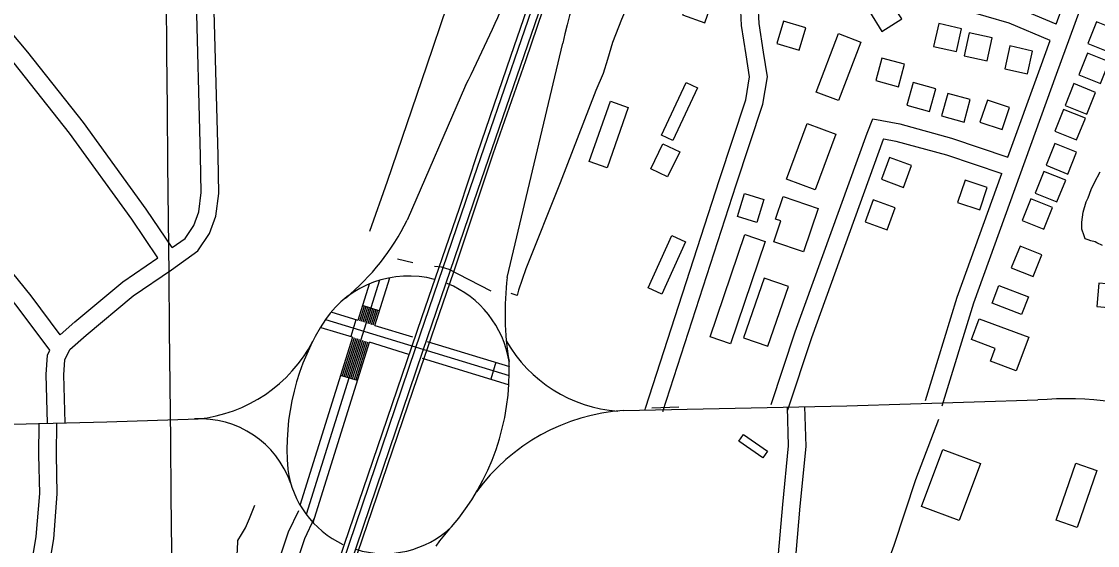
# Model space of a CAD drawing. Extents: x 3625074 to 3663148, y 511451 to 537151.
# Drawn here: x 3650118 to 3651956, y 521720 to 522616 of the extents above; entities that cross this region are included whole.
import ezdxf

# ---------------------------------------------------------------- set-up
doc = ezdxf.new("R2010")
doc.units = 0
for name, color, linetype in [('V-BLDG-OTLN', 7, 'Continuous'), ('V-BRDG-OTLN', 7, 'Continuous'), ('V-GRID-MAJR', 7, 'Continuous'), ('V-RAIL-TRAK', 7, 'Continuous'), ('V-ROAD-CNTR', 7, 'Continuous'), ('V-SITE-VEGE', 7, 'Continuous'), ('V-TOPO-SHOR', 7, 'Continuous')]:
    doc.layers.add(name, color=color, linetype=linetype)

msp = doc.modelspace()

# ---------------------------------------------------------------- linework, layer by layer
at = {"layer": 'V-BLDG-OTLN'}
for points in [[(3651285.3, 522613.4), (3651298.8, 522651), (3651261.1, 522664.5), (3651247.6, 522626.8)], [(3651621.9, 522619.9), (3651600.6, 522653.7), (3651566.8, 522632.4), (3651588.1, 522598.6)], [(3651419.9, 522616.4), (3651408.4, 522578.1), (3651446.7, 522566.6), (3651458.2, 522604.9)], [(3651954.7, 522615.1), (3651939.7, 522578), (3651976.8, 522563.1), (3651991.8, 522600.2)], [(3651724.1, 522603.3), (3651685.1, 522612), (3651676.4, 522573), (3651715.4, 522564.3)], [(3651776.5, 522587.5), (3651737.4, 522596.1), (3651728.7, 522557.1), (3651767.8, 522548.4)], [(3651552, 522580.5), (3651513.8, 522480.3), (3651475.6, 522494.9), (3651513.8, 522595.1)], [(3651845.6, 522565), (3651806.5, 522573.7), (3651797.8, 522534.6), (3651836.9, 522525.9)], [(3651939.4, 522561.7), (3651924.4, 522524.6), (3651961.6, 522509.6), (3651976.5, 522546.7)], [(3651577.6, 522514.6), (3651616.1, 522504), (3651626.7, 522542.5), (3651588.1, 522553.1)], [(3651273, 522502), (3651230.6, 522412.3), (3651211.2, 522421.5), (3651253.6, 522511.1)], [(3651630.8, 522472.5), (3651669.3, 522461.9), (3651679.9, 522500.5), (3651641.4, 522511.1)], [(3651916.1, 522509.4), (3651901.1, 522472.2), (3651938.2, 522457.3), (3651953.2, 522494.4)], [(3651689.8, 522454.1), (3651728.4, 522443.5), (3651739, 522482.1), (3651700.4, 522492.7)], [(3651124.1, 522479.3), (3651154.4, 522468.7), (3651118.4, 522365.5), (3651088.1, 522376.1)], [(3651793.4, 522430.7), (3651806.1, 522468.6), (3651768.2, 522481.3), (3651755.5, 522443.4)], [(3651898.5, 522465.2), (3651883.6, 522428.1), (3651920.7, 522413.2), (3651935.6, 522450.3)], [(3651509.4, 522422.8), (3651474, 522327.7), (3651424.8, 522345.9), (3651460.2, 522441.1)], [(3651214, 522406.5), (3651242.5, 522392.7), (3651221.8, 522349.7), (3651193.2, 522363.5)], [(3651883.4, 522406.8), (3651868.5, 522369.7), (3651905.6, 522354.8), (3651920.5, 522391.9)], [(3651600.8, 522383.3), (3651587.2, 522345.7), (3651624.8, 522332), (3651638.4, 522369.6)], [(3651864.9, 522359.1), (3651850, 522322), (3651887.1, 522307.1), (3651902, 522344.2)], [(3651755.3, 522293.6), (3651768, 522331.5), (3651730.1, 522344.2), (3651717.4, 522306.3)], [(3651386.3, 522311.5), (3651374.4, 522272), (3651341.1, 522282), (3651353, 522321.5)], [(3651419.5, 522316.2), (3651478.9, 522296.1), (3651453.8, 522221.8), (3651403.3, 522238.9), (3651415.3, 522274.5), (3651406.5, 522277.5)], [(3651573.2, 522310.7), (3651559.6, 522273.1), (3651597.2, 522259.5), (3651610.8, 522297.1)], [(3651842.5, 522312.3), (3651827.6, 522275.2), (3651864.7, 522260.3), (3651879.6, 522297.4)], [(3651229.2, 522249.7), (3651252.7, 522239.1), (3651212.1, 522149.5), (3651188.7, 522160.1)], [(3651294.8, 522076.2), (3651353.8, 522251.2), (3651388.5, 522239.6), (3651329.4, 522064.5)], [(3651824, 522231.5), (3651809.1, 522194.4), (3651846.2, 522179.5), (3651861.1, 522216.6)], [(3651386.7, 522176.5), (3651351.7, 522074.8), (3651393.2, 522060.5), (3651428.2, 522162.2)], [(3651826.7, 522114.4), (3651776.2, 522133.9), (3651787.9, 522164.3), (3651838.5, 522144.7)], [(3651955.2, 522128.1), (3651995.1, 522124.9), (3651998.2, 522164.8), (3651958.4, 522168)], [(3651838.8, 522075.9), (3651817.5, 522018.4), (3651773.4, 522034.7), (3651781.5, 522056.6), (3651740.9, 522071.6), (3651754.1, 522107.2)], [(3651351.4, 521909.4), (3651392.4, 521880.8), (3651384.3, 521869.3), (3651343.4, 521898)], [(3651756.2, 521859.8), (3651719.8, 521762.4), (3651655.5, 521786.5), (3651691.9, 521883.9)], [(3651955.5, 521848.1), (3651921.9, 521750.5), (3651885.9, 521762.9), (3651919.5, 521860.5)]]:
    msp.add_lwpolyline(points, close=True, dxfattribs=at)
at = {"layer": 'V-BRDG-OTLN'}
for points in [[(3650225.6, 520421.8), (3650331.2, 520731.8), (3650429.2, 521016), (3650461.8, 521111.7), (3650502.1, 521229.3), (3650560.3, 521398.1), (3650616.9, 521564.2), (3650669.9, 521721.8), (3650735, 521912.5), (3650801.7, 522109.5), (3650866.3, 522296.4), (3650897, 522390.1), (3650954.1, 522556.5), (3651025.6, 522765.1)], [(3651057.3, 522778.4), (3650979, 522548.2), (3650923.5, 522389), (3650856.4, 522188.7), (3650786.4, 521984.4), (3650716.4, 521778.8), (3650634.9, 521540.1), (3650453, 521007), (3650354.9, 520722.1), (3650250, 520413.7)]]:
    msp.add_lwpolyline(points, dxfattribs=at)
at = {"layer": 'V-GRID-MAJR'}
msp.add_spline([(3650422.7, 517072), (3650361, 523129.6), (3650299.3, 529190.2), (3650237.6, 535250.9), (3650237.6, 535254)], degree=3, dxfattribs=at)
at = {"layer": 'V-RAIL-TRAK'}
for points in [[(3650223, 520386), (3650331.9, 520709), (3650442, 521035.1), (3650560, 521375), (3650678, 521721.9), (3650791.2, 522056.3), (3650885.1, 522331.7), (3651001.1, 522670), (3651088.7, 522927.8), (3651170, 523169.8), (3651241.8, 523381.6), (3651348, 523695.6), (3651418.2, 523900.3), (3651424.6, 523919.8), (3651430.8, 523939.3), (3651436.8, 523958.9), (3651442.7, 523978.6), (3651448.3, 523998.3), (3651453.7, 524018.1), (3651458.9, 524037.9)], [(3650235.6, 520381.7), (3650344.5, 520704.7), (3650454.6, 521030.8), (3650572.6, 521370.6), (3650690.6, 521717.6), (3650803.8, 522052), (3650897.7, 522327.4), (3651013.7, 522665.7), (3651101.3, 522923.5), (3651182.6, 523165.6), (3651254.4, 523377.4), (3651360.6, 523691.3), (3651430.8, 523896), (3651437.3, 523915.7), (3651443.5, 523935.3), (3651449.6, 523955.1), (3651455.5, 523974.9), (3651461.1, 523994.7), (3651466.6, 524014.6), (3651471.8, 524034.5)]]:
    msp.add_lwpolyline(points, dxfattribs=at)
at = {"layer": 'V-ROAD-CNTR'}
for p, q in [((3650729.1, 522120.9), (3650700.4, 522129.8)), ((3650689.4, 522105.7), (3650680.7, 522077)), ((3650928.5, 522032.8), (3650919.8, 522004.1)), ((3650691.8, 522001.5), (3650663.2, 522010.5)), ((3651241.3, 521956.1), (3651194.9, 521954.2))]:
    msp.add_line(p, q, dxfattribs=at)
for points in [[(3651183.8, 521952.4), (3651183.9, 521954.4), (3651310.6, 522345.4), (3651355.3, 522481.5), (3651362, 522521), (3651356.1, 522558.5), (3651348.2, 522609), (3651346.7, 522646.3), (3651354.9, 522688.8), (3651388.4, 522795.1), (3651525, 523193.9), (3651726.2, 523773.9), (3651915, 524330.8), (3651936, 524393.9)], [(3651213.7, 521950.4), (3651213.6, 521948.7), (3651339.1, 522336.1), (3651384.5, 522474.3), (3651392.4, 522520.7), (3651385.7, 522563.2), (3651378.2, 522612), (3651376.8, 522644), (3651384.1, 522681.4), (3651416.9, 522785.7), (3651553.3, 523184.2), (3651754.6, 523764.2), (3651943.4, 524321.2), (3651964.5, 524384.3)], [(3651691.1, 521958.6), (3651745.2, 522134.7), (3651886.5, 522525.5), (3652034.8, 522932.5), (3652199.3, 523379), (3652352.4, 523816), (3652396.8, 523936.3), (3652408.1, 523978.5), (3652407, 524027.2), (3652405.7, 524066.1), (3652390.9, 524149.7), (3652384.8, 524180.5)], [(3650375.5, 522228.9), (3650330.7, 522294.8), (3650223.7, 522442.8), (3650128.7, 522563.2), (3649951.3, 522775.3), (3649780.8, 522985.5), (3649734.3, 523044.1)], [(3651885.8, 522611.1), (3651960.4, 522815.8)], [(3650192.4, 521929.6), (3650190.3, 522011.6), (3650191.7, 522037.3), (3650200.5, 522054.5), (3650228.5, 522079.5), (3650308.9, 522146.7), (3650374.2, 522191.2), (3650419.3, 522223.2), (3650439.2, 522253.1), (3650450.2, 522282.9), (3650455, 522321.5), (3650453.9, 522386.6), (3650446.2, 522675.1)], [(3650375.5, 522228.9), (3650397.4, 522244.5), (3650412.3, 522266.8), (3650420.9, 522290), (3650425, 522323.1), (3650423.9, 522385.9), (3650416.3, 522672.6)], [(3651885.8, 522611.1), (3651815.2, 522640.8), (3651697.6, 522675)], [(3651875.5, 522582.9), (3651805.2, 522612.5), (3651687.8, 522646.7)], [(3650350.9, 522211.7), (3650306.2, 522277.5), (3650199.7, 522424.7), (3650105.4, 522544.3), (3650048.7, 522612)], [(3650947.9, 522178), (3651042.6, 522578.5)], [(3651803.3, 522383.6), (3651858.3, 522535.7), (3651875.5, 522582.9)], [(3650876.7, 522506), (3650776.8, 522275.7)], [(3650183.9, 522079.9), (3650134.4, 522146.4), (3650035.5, 522268.6), (3649873.1, 522472.4)], [(3650166.2, 522053.4), (3650110.7, 522128), (3650012.1, 522249.8), (3649849.6, 522453.8)], [(3651399, 521960.7), (3651439.9, 522085.2), (3651562.8, 522424.9), (3651572.6, 522449.1), (3651618.9, 522440.4), (3651707.2, 522416.3), (3651803.3, 522383.6)], [(3651427.5, 521951.3), (3651468.2, 522075.4), (3651590.9, 522414.2), (3651591.2, 522415.1), (3651612.1, 522411.2), (3651698.4, 522387.6), (3651793.1, 522355.4)], [(3651662.5, 521967.4), (3651716.7, 522144.2), (3651793.1, 522355.4)], [(3650183.9, 522079.9), (3650208.9, 522102.2), (3650290.8, 522170.6), (3650350.9, 522211.7)], [(3650729.6, 522173.1), (3650604.6, 521772.5)], [(3650746.5, 522176.9), (3650721.1, 522095.4)], [(3650711.9, 522166.5), (3650692.4, 522104.2)], [(3650646.3, 522118.9), (3650692.6, 522104.8)], [(3650703.3, 522128.9), (3650695.3, 522103.3)], [(3650706.1, 522128), (3650698.2, 522102.5)], [(3650709, 522127.1), (3650701, 522101.6)], [(3650711.9, 522126.2), (3650703.9, 522100.7)], [(3650714.7, 522125.3), (3650706.8, 522099.8)], [(3650717.6, 522124.4), (3650709.6, 522098.9)], [(3650720.5, 522123.5), (3650712.5, 522098)], [(3650723.3, 522122.7), (3650715.4, 522097.2)], [(3650726.2, 522121.8), (3650718.2, 522096.3)], [(3650637.2, 522106), (3650951.2, 522010.2)], [(3650629.6, 522092.6), (3650683.2, 522076.2)], [(3650721.6, 522095.9), (3650786.1, 522076.2)], [(3650683.6, 522075.8), (3650593.6, 521787.8)], [(3650712.1, 522066.5), (3650615.8, 521758.1)], [(3650686.3, 522074.6), (3650666, 522009.6)], [(3650689.2, 522073.7), (3650668.9, 522008.7)], [(3650692, 522072.8), (3650671.8, 522007.8)], [(3650694.9, 522071.9), (3650674.6, 522006.9)], [(3650697.8, 522071), (3650677.5, 522006)], [(3650700.6, 522070.1), (3650680.3, 522005.1)], [(3650703.5, 522069.2), (3650683.2, 522004.2)], [(3650706.4, 522068.3), (3650686.1, 522003.3)], [(3650709.2, 522067.5), (3650688.9, 522002.4)], [(3650711.7, 522067.6), (3650779.3, 522046.9)], [(3650811.3, 522068.5), (3650951.8, 522025.7)], [(3650162.4, 521928.8), (3650160.3, 522012), (3650162.1, 522045.3), (3650166.2, 522053.4)], [(3650802.8, 522039.8), (3650949.5, 521995)], [(3651146.7, 521950.3), (3651528.1, 521958.4)], [(3651235.4, 520938.1), (3651280.8, 521081), (3651342, 521282.1), (3651389.4, 521494), (3651416.9, 521618.8), (3651439.2, 521679.5), (3651448.5, 521786.9), (3651458.7, 521889), (3651456.6, 521957)], [(3651375.5, 521570.5), (3651388, 521627.3), (3651409.6, 521686), (3651418.6, 521789.7), (3651428.6, 521890), (3651426.6, 521956.1)], [(3651528.1, 521958.4), (3651854.6, 521968.4)], [(3646828.9, 521843.1), (3647163.4, 521854.1), (3650263.8, 521931.3), (3650419.7, 521936.1)], [(3650160.2, 521485.6), (3650132.6, 521541.7), (3650125.1, 521627.3), (3650143.2, 521734.8), (3650149.1, 521808.6), (3650147.7, 521874.9), (3650148.4, 521929)], [(3650187.2, 521498.9), (3650162, 521549.9), (3650155.3, 521626.1), (3650173, 521731.1), (3650179.1, 521807.7), (3650177.7, 521875), (3650178.4, 521928.6)], [(3650591, 521779), (3650573.6, 521742.2), (3650087.5, 520274.6)], [(3650618.1, 521766.1), (3650601.5, 521731), (3650120.1, 520277.6)], [(3650849.4, 521748.3), (3650832.2, 521727.6), (3650825.9, 521718.4)]]:
    msp.add_lwpolyline(points, dxfattribs=at)
for centre, radius, start, end in [((3647542.7, 524150.9), 3717.7, 333.7393, 339.0216), ((3656174.9, 521356.3), 5275.8, 163.7907, 166.605), ((3650408.7, 522458.8), 411.2, 309.7379, 333.5455), ((3650779.6, 522006.9), 173.5, 75.2371, 145.191), ((3651440.5, 522116.7), 496.4, 172.9126, 189.5786), ((3650779.6, 522006.9), 173.5, 9.0176, 67.6751), ((3650976.7, 521884.6), 405.3, 146.8864, 184.9171), ((3650394.5, 522184.3), 249.5, 275.7962, 332.542), ((3651154.1, 522188.2), 239.3, 209.7275, 265.8625), ((3650542.6, 522017.7), 408.7, 319.38, 2.3089), ((3651903.6, 521354.5), 615.9, 70.7931, 94.5621), ((3650422.9, 521772.1), 164.1, 19.0894, 93.3701), ((3651168.8, 521613.8), 337.3, 93.757, 144.166), ((3650738, 521872.4), 166.7, 187.791, 244.7918), ((3650738, 521872.4), 166.7, 252.8974, 313.5334)]:
    msp.add_arc(centre, radius, start, end, dxfattribs=at)
at = {"layer": 'V-SITE-VEGE'}
msp.add_lwpolyline([(3651965.1, 522232.8), (3651955.3, 522237.2), (3651952.4, 522238.7), (3651945.1, 522240.6), (3651940.2, 522242.1), (3651935.3, 522244.1), (3651933.4, 522248.9), (3651929.5, 522260.7), (3651929.5, 522272.4), (3651931.9, 522289.5), (3651937.3, 522307), (3651940.3, 522313.9), (3651945.7, 522328.5), (3651951.1, 522340.2), (3651960.8, 522358.8)], dxfattribs=at)
at = {"layer": 'V-TOPO-SHOR'}
msp.add_line((3650786.5, 522202.9), (3650760.2, 522209.3), dxfattribs=at)
for points in [[(3651347.3, 524124.9), (3651275.8, 523913.4), (3651192.4, 523660.7), (3651122.4, 523453), (3651013.8, 523135.7), (3650938.7, 522925.8), (3650879.6, 522745.1), (3650809.7, 522539.1), (3650742.6, 522341.8), (3650712.8, 522256.4)], [(3651371.9, 523271.7), (3651287.7, 523011.2), (3651227.8, 522840.4), (3651175.3, 522695.4), (3651160.3, 522659.7), (3651143.1, 522618.8), (3651127.6, 522579.4), (3651119.4, 522550.5), (3651111.7, 522526.9), (3651099.3, 522497.5), (3651038.1, 522339.9), (3650979.7, 522192.8), (3650967, 522156.1), (3650964.6, 522147), (3650954.5, 522150.7)], [(3650920.4, 522154.7), (3650864.2, 522183.5), (3650848.8, 522191.4), (3650835.4, 522195.4), (3650823.5, 522196.6)], [(3651684.6, 521934.8), (3651645.7, 521832), (3651608.6, 521719.7), (3651573.2, 521622.1)], [(3649993.5, 520245.6), (3650045.5, 520408.9), (3650082.2, 520526.3), (3650093.7, 520558.9), (3650132.7, 520669.2), (3650175.2, 520795.6), (3650224.7, 520935.9), (3650276.3, 521090.2), (3650334.3, 521257), (3650386.3, 521400.7), (3650437.9, 521557.9), (3650476.3, 521663.1), (3650485.4, 521691.7), (3650487.1, 521711.7), (3650487.6, 521728.3), (3650494.1, 521738.5), (3650500.8, 521749.8), (3650507.5, 521765.9), (3650516.6, 521788.6)]]:
    msp.add_lwpolyline(points, dxfattribs=at)

doc.saveas('drawing.dxf')
